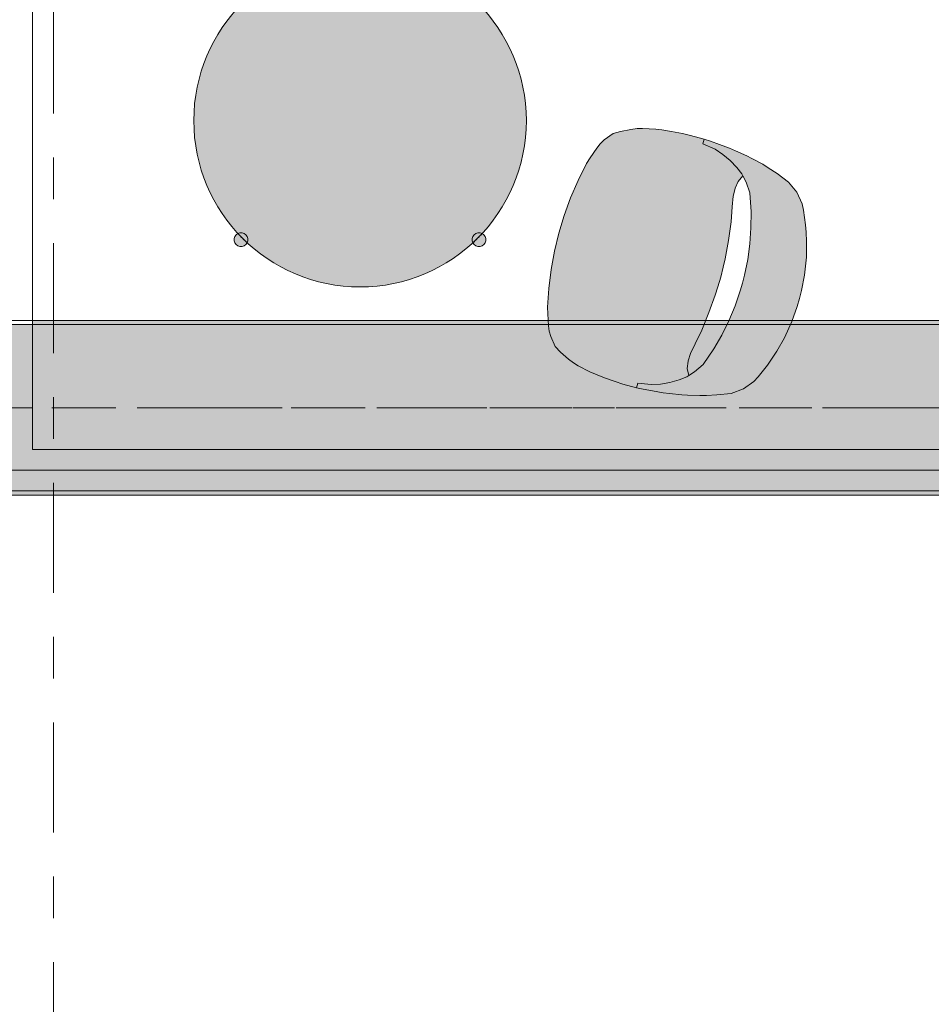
# Model space of a CAD drawing. Header units: metres. Extents: x -3.6 to 84.5, y -11 to 16.8.
# Tile 1040 of 1056: x 58 to 60.2, y 6.9 to 9.2. Entities that reach past the tile are written whole.
import ezdxf

# ---------------------------------------------------------------- set-up
doc = ezdxf.new("R2010")
doc.units = ezdxf.units.M
doc.header["$MEASUREMENT"] = 0
doc.linetypes.add('Achse', pattern=[0.2, 0.1, -0.05, 0, -0.05])
doc.linetypes.add('Strichlinie doppelt', pattern=[0.546806, 0.264583, -0.105833, 0.070556, -0.105833])
for name, color, linetype in [('451 - Universal.Achsen Raster', 7, 'Continuous'), ('606 - Struktur.Wand Innen Ausbau', 7, 'Continuous'), ('608 - Struktur.Träger', 7, 'Continuous'), ('701 - Einrichtung.Möbel', 7, 'Continuous')]:
    doc.layers.add(name, color=color, linetype=linetype)
pattern_1 = [(45, (0, 0), (-0.01767767, 0.01767767), [0, -0.025])]

msp = doc.modelspace()

# ---------------------------------------------------------------- hatches: boundary and pattern name
at = {"layer": '608 - Struktur.Träger', "linetype": 'Continuous', "lineweight": 0, "true_color": 0x000000}
h = msp.add_hatch(dxfattribs=at)
h.set_pattern_fill('Gips_0001', color=18, style=0, pattern_type=2)
h.set_pattern_definition(pattern_1)
h.paths.add_polyline_path([(58.08, 8.51), (58.08, 8.5), (61.57, 8.5), (61.57, 8.51)])
h = msp.add_hatch(dxfattribs=at)
h.set_pattern_fill('Beton__Stahlbeton_0001', color=18, style=0, pattern_type=2)
h.set_pattern_definition([(45, (0, 0), (-0.08485281, 0.08485281), []), (45, (-0.04243, 0.04243), (-0.08485281, 0.08485281), [0.09, -0.03])])
h.paths.add_polyline_path([(0.69, 8.5), (0.38, 8.5), (0.38, 8.1), (0.69, 8.1), (7.57, 8.1), (7.89, 8.1), (11.17, 8.1), (11.49, 8.1), (14.77, 8.1), (15.09, 8.1), (18.37, 8.1), (18.69, 8.1), (25.57, 8.1), (25.89, 8.1), (32.77, 8.1), (33.09, 8.1), (39.97, 8.1), (40.29, 8.1), (47.17, 8.1), (47.49, 8.1), (50.77, 8.1), (51.09, 8.1), (54.37, 8.1), (54.69, 8.1), (61.57, 8.1), (61.88, 8.1), (61.88, 8.5), (61.57, 8.5), (58.08, 8.5), (58.03, 8.5), (54.69, 8.5), (54.37, 8.5), (51.09, 8.5), (50.77, 8.5), (47.49, 8.5), (47.17, 8.5), (43.8, 8.5), (43.65, 8.5), (40.29, 8.5), (39.97, 8.5), (36.59, 8.5), (36.4575, 8.5), (33.09, 8.5), (32.77, 8.5), (29.3875, 8.5), (29.255, 8.5), (25.89, 8.5), (25.57, 8.5), (22.25, 8.5), (22.03, 8.5), (18.69, 8.5), (18.37, 8.5), (15.09, 8.5), (14.77, 8.5), (11.49, 8.5), (11.17, 8.5), (7.89, 8.5), (7.57, 8.5)])
h = msp.add_hatch(dxfattribs=at)
h.set_pattern_fill('Gips_0001', color=18, style=0, pattern_type=2)
h.set_pattern_definition(pattern_1)
h.paths.add_polyline_path([(61.57, 8.1), (54.69, 8.1), (54.69, 8.09), (61.57, 8.09)])
at = {"layer": '701 - Einrichtung.Möbel', "linetype": 'Continuous', "lineweight": 0, "true_color": 0x3a3a3a}
for points in [[(59.2677, 8.9906, 1), (58.4677, 8.9906, 1)], [(58.5962, 8.6968, -0.019727), (58.5739, 8.7191, 1.397439)], [(59.1614, 8.7191, -0.019727), (59.1391, 8.6968, 1.397439)]]:
    msp.add_hatch(color=250, dxfattribs=at).paths.add_polyline_path(points)
h = msp.add_hatch(color=250, dxfattribs=at)
h.paths.add_polyline_path([(59.3921, 8.4013), (59.4208, 8.3863), (59.4339, 8.3805), (59.4557, 8.3718), (59.4811, 8.3632), (59.5, 8.3571), (59.533, 8.348), (59.5488, 8.3447), (59.5713, 8.3405), (59.5966, 8.3359), (59.6124, 8.3341), (59.6419, 8.3308), (59.6558, 8.3302), (59.6851, 8.3292), (59.7008, 8.3297), (59.7261, 8.3308), (59.7603, 8.3346), (59.7901, 8.3455), (59.8152, 8.3631), (59.8252, 8.3745), (59.8478, 8.4027), (59.8577, 8.4169), (59.8702, 8.4359), (59.8887, 8.4684), (59.9068, 8.5079), (59.9196, 8.5437), (59.925, 8.5627), (59.9299, 8.5818), (59.9371, 8.6192), (59.9414, 8.6623), (59.9419, 8.6998), (59.9407, 8.7225), (59.9394, 8.7397), (59.9342, 8.7755), (59.9313, 8.7904), (59.9186, 8.8183), (59.8984, 8.8427), (59.8708, 8.8633), (59.8496, 8.8771), (59.8363, 8.8855), (59.8105, 8.8994), (59.7982, 8.9059), (59.7711, 8.918), (59.7566, 8.9244), (59.7325, 8.9333), (59.7109, 8.9411), (59.6956, 8.9463), (59.6625, 8.9551), (59.6432, 8.9594), (59.6168, 8.9648), (59.5937, 8.9684), (59.5795, 8.97), (59.547, 8.9716), (59.534, 8.9714), (59.5192, 8.9696), (59.4941, 8.9647), (59.4762, 8.9598), (59.4549, 8.9443), (59.4452, 8.935), (59.4371, 8.9247), (59.4209, 8.9008), (59.4126, 8.8876), (59.3923, 8.8469), (59.3743, 8.8052), (59.3588, 8.7625), (59.346, 8.72), (59.3355, 8.677), (59.3273, 8.6322), (59.3217, 8.5872), (59.3187, 8.5418), (59.3191, 8.5262), (59.321, 8.4974), (59.3227, 8.4845), (59.3264, 8.4715), (59.3369, 8.4473), (59.3499, 8.4341), (59.369, 8.4171), (59.3809, 8.4082)])
h.paths.add_polyline_path([(59.7071, 8.5289), (59.7222, 8.5712), (59.7281, 8.5909), (59.7352, 8.6143), (59.7409, 8.638), (59.7458, 8.658), (59.7542, 8.7021), (59.7602, 8.7471), (59.7632, 8.7834), (59.7655, 8.8091), (59.7697, 8.827), (59.7701, 8.8281), (59.777, 8.8441), (59.7888, 8.8576), (59.7965, 8.8428), (59.8056, 8.8168), (59.8083, 8.7715), (59.8081, 8.7331), (59.8054, 8.6947), (59.8002, 8.6565), (59.7925, 8.6187), (59.7875, 8.6001), (59.7824, 8.5814), (59.7699, 8.5449), (59.7551, 8.5093), (59.738, 8.4748), (59.7187, 8.4416), (59.6934, 8.4039), (59.6724, 8.3862), (59.6583, 8.3773), (59.6549, 8.3949), (59.6571, 8.4121), (59.6573, 8.4133), (59.6627, 8.4309), (59.6737, 8.4542), (59.6895, 8.487)], flags=0)

# ---------------------------------------------------------------- linework, layer by layer
at = {"layer": '451 - Universal.Achsen Raster', "color": 160, "linetype": 'Strichlinie doppelt', "lineweight": 9, "true_color": 0x3232ff}
for p, q in [((58.13, -10.585), (58.13, 16.355)), ((64.935, 8.3), (-3.175, 8.3))]:
    msp.add_line(p, q, dxfattribs=at)
at = {"layer": '606 - Struktur.Wand Innen Ausbau', "color": 7, "linetype": 'Continuous', "lineweight": 13, "flags": 128}
for points in [[(58.08, 8.2), (58.08, 11.95)], [(60.53, 8.2), (58.08, 8.2)], [(58.03, 8.15), (58.08, 8.15)], [(58.08, 8.15), (60.53, 8.15)]]:
    msp.add_lwpolyline(points, dxfattribs=at)
at = {"layer": '608 - Struktur.Träger', "color": 7, "linetype": 'Continuous', "lineweight": 13}
for p, q in [((0.38, 8.51), (61.88, 8.51)), ((58.08, 8.5), (58.03, 8.5)), ((61.57, 8.5), (58.08, 8.5)), ((0.38, 8.09), (61.88, 8.09))]:
    msp.add_line(p, q, dxfattribs=at)
at = {"layer": '608 - Struktur.Träger', "color": 7, "linetype": 'Continuous', "lineweight": 5}
for p, q in [((58.08, 8.51), (58.08, 8.5)), ((61.57, 8.51), (58.08, 8.51)), ((61.57, 8.09), (54.69, 8.09))]:
    msp.add_line(p, q, dxfattribs=at)
at = {"layer": '608 - Struktur.Träger', "color": 7, "linetype": 'Achse', "lineweight": 9}
msp.add_line((0.38, 8.3), (61.88, 8.3), dxfattribs=at)
at = {"layer": '608 - Struktur.Träger', "color": 7, "linetype": 'Continuous', "lineweight": 13, "flags": 128}
msp.add_lwpolyline([(61.88, 8.1), (61.57, 8.1), (54.69, 8.1), (54.37, 8.1), (51.09, 8.1), (50.77, 8.1), (47.49, 8.1), (47.17, 8.1), (40.29, 8.1), (39.97, 8.1), (33.09, 8.1), (32.77, 8.1), (25.89, 8.1), (25.57, 8.1), (18.69, 8.1), (18.37, 8.1), (15.09, 8.1), (14.77, 8.1), (11.49, 8.1), (11.17, 8.1), (7.89, 8.1), (7.57, 8.1), (0.69, 8.1), (0.38, 8.1)], dxfattribs=at)
at = {"layer": '701 - Einrichtung.Möbel', "color": 7, "linetype": 'Continuous', "lineweight": 5, "true_color": 0xebebeb}
for p, q in [((59.6925, 8.9347), (59.6956, 8.9463)), ((59.6925, 8.9347), (59.722, 8.9216)), ((59.722, 8.9216), (59.7405, 8.9095)), ((59.7405, 8.9095), (59.7578, 8.895)), ((59.7578, 8.895), (59.774, 8.878)), ((59.774, 8.878), (59.7863, 8.8625)), ((59.7863, 8.8625), (59.7888, 8.8576)), ((59.5362, 8.3595), (59.533, 8.348)), ((59.5362, 8.3595), (59.5683, 8.3559)), ((59.5903, 8.357), (59.6126, 8.3607)), ((59.6126, 8.3607), (59.6352, 8.3672)), ((59.6352, 8.3672), (59.6536, 8.3744)), ((59.6536, 8.3744), (59.6583, 8.3773)), ((59.5683, 8.3559), (59.5903, 8.357))]:
    msp.add_line(p, q, dxfattribs=at)
at = {"layer": '701 - Einrichtung.Möbel', "color": 7, "linetype": 'Continuous', "lineweight": 5, "true_color": 0xebebeb, "flags": 128}
for points in [[(59.2677, 8.9906, 1), (58.4677, 8.9906, 1)], [(58.5962, 8.6968, -1.397439), (58.5739, 8.7191, 0.019727)], [(59.1614, 8.7191, -1.397439), (59.1391, 8.6968, 0.019727)]]:
    msp.add_lwpolyline(points, format="xyb", close=True, dxfattribs=at)
for points in [[(59.3921, 8.4013), (59.4208, 8.3863), (59.4339, 8.3805), (59.4557, 8.3718), (59.4811, 8.3632), (59.5, 8.3571), (59.533, 8.348), (59.5488, 8.3447), (59.5713, 8.3405), (59.5966, 8.3359), (59.6124, 8.3341), (59.6419, 8.3308), (59.6558, 8.3302), (59.6851, 8.3292), (59.7008, 8.3297), (59.7261, 8.3308), (59.7603, 8.3346), (59.7901, 8.3455), (59.8152, 8.3631), (59.8252, 8.3745), (59.8478, 8.4027), (59.8577, 8.4169), (59.8702, 8.4359), (59.8887, 8.4684), (59.9068, 8.5079), (59.9196, 8.5437), (59.925, 8.5627), (59.9299, 8.5818), (59.9371, 8.6192), (59.9414, 8.6623), (59.9419, 8.6998), (59.9407, 8.7225), (59.9394, 8.7397), (59.9342, 8.7755), (59.9313, 8.7904), (59.9186, 8.8183), (59.8984, 8.8427), (59.8708, 8.8633), (59.8496, 8.8771), (59.8363, 8.8855), (59.8105, 8.8994), (59.7982, 8.9059), (59.7711, 8.918), (59.7566, 8.9244), (59.7325, 8.9333), (59.7109, 8.9411), (59.6956, 8.9463), (59.6625, 8.9551), (59.6432, 8.9594), (59.6168, 8.9648), (59.5937, 8.9684), (59.5795, 8.97), (59.547, 8.9716), (59.534, 8.9714), (59.5192, 8.9696), (59.4941, 8.9647), (59.4762, 8.9598), (59.4549, 8.9443), (59.4452, 8.935), (59.4371, 8.9247), (59.4209, 8.9008), (59.4126, 8.8876), (59.3923, 8.8469), (59.3743, 8.8052), (59.3588, 8.7625), (59.346, 8.72), (59.3355, 8.677), (59.3273, 8.6322), (59.3217, 8.5872), (59.3187, 8.5418), (59.3191, 8.5262), (59.321, 8.4974), (59.3227, 8.4845), (59.3264, 8.4715), (59.3369, 8.4473), (59.3499, 8.4341), (59.369, 8.4171), (59.3809, 8.4082)], [(59.7071, 8.5289), (59.7222, 8.5712), (59.7281, 8.5909), (59.7352, 8.6143), (59.7409, 8.638), (59.7458, 8.658), (59.7542, 8.7021), (59.7602, 8.7471), (59.7632, 8.7834), (59.7655, 8.8091), (59.7697, 8.827), (59.7701, 8.8281), (59.777, 8.8441), (59.7888, 8.8576), (59.7965, 8.8428), (59.8056, 8.8168), (59.8083, 8.7715), (59.8081, 8.7331), (59.8054, 8.6947), (59.8002, 8.6565), (59.7925, 8.6187), (59.7875, 8.6001), (59.7824, 8.5814), (59.7699, 8.5449), (59.7551, 8.5093), (59.738, 8.4748), (59.7187, 8.4416), (59.6934, 8.4039), (59.6724, 8.3862), (59.6583, 8.3773), (59.6549, 8.3949), (59.6571, 8.4121), (59.6573, 8.4133), (59.6627, 8.4309), (59.6737, 8.4542), (59.6895, 8.487)]]:
    msp.add_lwpolyline(points, close=True, dxfattribs=at)
at = {"layer": '701 - Einrichtung.Möbel', "color": 7, "linetype": 'Continuous', "lineweight": 5, "true_color": 0xebebeb}
for centre, start, end in [((58.5812, 8.7042), 333.8254, 116.1746), ((59.1541, 8.7042), 63.8254, 206.1746)]:
    msp.add_arc(centre, 0.0167, start, end, dxfattribs=at)

doc.saveas('drawing.dxf')
